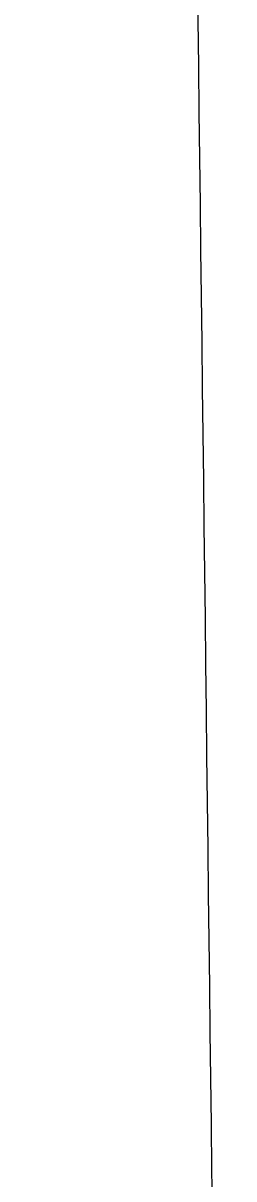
# Model space of a CAD drawing. Extents: x 3683613 to 3738215, y 469626 to 495384.
# Drawn here: x 3714067 to 3714284, y 477232 to 478421 of the extents above; entities that cross this region are included whole.
import ezdxf

# ---------------------------------------------------------------- set-up
doc = ezdxf.new("R2010")
doc.units = 0
doc.layers.add('V-GRID-MAJR', color=7, linetype='Continuous')

msp = doc.modelspace()

# ---------------------------------------------------------------- linework, layer by layer
at = {"layer": 'V-GRID-MAJR'}
msp.add_spline([(3714284.074, 475347.843), (3714211.813, 481406.37200000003), (3714139.528, 487466.831), (3714067.2430000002, 493527.30100000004), (3714067.22, 493529.221)], degree=3, dxfattribs=at)

doc.saveas('drawing.dxf')
